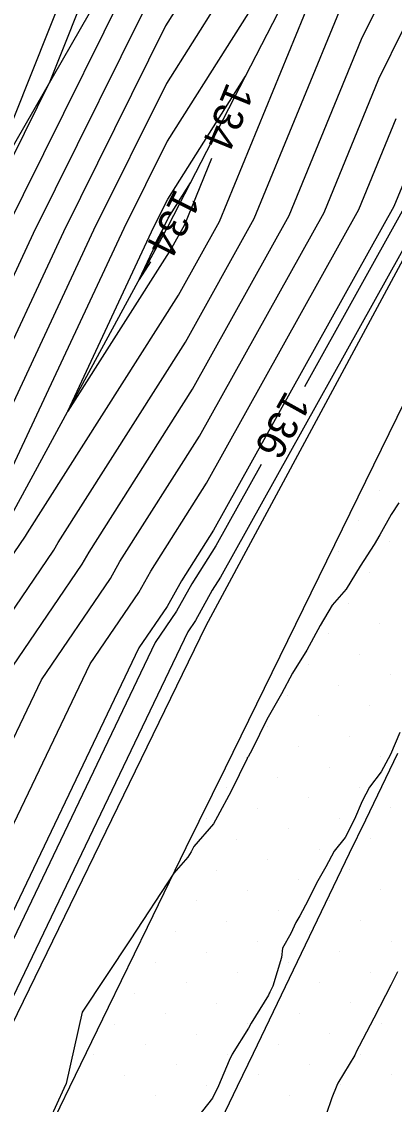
# Model space of a CAD drawing. Extents: x 2354170 to 2357230, y 866100 to 868290.
# Drawn here: x 2355657.9 to 2355683, y 867006.1 to 867079.3 of the extents above; entities that cross this region are included whole.
import ezdxf

# ---------------------------------------------------------------- set-up
doc = ezdxf.new("R2010")
doc.units = 0
for name, color, linetype in [('Default', 7, 'Continuous'), ('DTM Contours Major', 7, 'Continuous'), ('DTM Contours Minor', 7, 'Continuous'), ('DTM Contours Minor Text', 7, 'Continuous'), ('Exist DTM Breakline', 7, 'Continuous'), ('Exist DTM Scan Elevation Point', 7, 'Continuous'), ('Exist Roads EOP', 7, 'Continuous'), ('PH Exist DTM Breakline', 7, 'Continuous')]:
    doc.layers.add(name, color=color, linetype=linetype)

msp = doc.modelspace()

# ---------------------------------------------------------------- linework, layer by layer
at = {"layer": 'Default'}
for points in [[(2355656.06, 867033.925), (2355661.954, 867042.579), (2355662.417, 867043.409), (2355669.409, 867054.427), (2355675.94, 867066.169), (2355680.828, 867078.097), (2355682.034, 867080.56), (2355687.182, 867091.074), (2355691.361, 867102.71), (2355698.075, 867114.457), (2355701.906, 867122.446)], [(2355685.265, 867120.638), (2355682.205, 867113.719), (2355680.562, 867110.285), (2355673.253, 867096.381), (2355671.701, 867092.897), (2355668.436, 867088.309), (2355667.496, 867086.82), (2355656.608, 867064.837), (2355654.424, 867060.158), (2355644.678, 867039.176), (2355642.559, 867035.928), (2355642.523, 867035.85), (2355637.947, 867029.149), (2355634.213, 867022.868), (2355624.756, 867007.78), (2355622.311, 867002.663), (2355621.401, 867000.853), (2355613.043, 866982.276), (2355610.474, 866976.492), (2355608.136, 866972.065), (2355598.992, 866953.276), (2355596.285, 866948.247)], [(2355688.844, 867119.8), (2355688.043, 867117.988), (2355682.917, 867107.276), (2355679.06, 867099.941), (2355674.379, 867089.427), (2355672.544, 867086.849), (2355667.593, 867079.005), (2355660.687, 867065.061), (2355655.423, 867053.787), (2355649.817, 867041.716), (2355644.607, 867033.731), (2355644.586, 867033.687), (2355642.888, 867031.2)], [(2355685.124, 867115.853), (2355681.74, 867108.781), (2355676.157, 867098.161), (2355673.04, 867091.162), (2355670.49, 867087.579), (2355667.545, 867082.912), (2355658.648, 867064.949), (2355654.923, 867056.972), (2355647.248, 867040.446), (2355643.583, 867034.83), (2355643.554, 867034.768), (2355639.97, 867029.52), (2355634.628, 867020.533), (2355626.885, 867008.181), (2355623.295, 867000.667), (2355622.533, 866999.15), (2355615.527, 866983.579), (2355611.936, 866975.491), (2355608.665, 866969.301), (2355600.968, 866953.483), (2355597.163, 866946.413)], [(2355684.094, 867105.772), (2355681.964, 867101.721), (2355675.718, 867087.692), (2355674.598, 867086.119), (2355667.642, 867075.097), (2355662.727, 867065.174), (2355655.923, 867050.601), (2355652.386, 867042.987), (2355645.631, 867032.633), (2355645.618, 867032.606), (2355644.017, 867030.262), (2355635.458, 867015.863), (2355631.144, 867008.981), (2355625.265, 866996.676), (2355624.796, 866995.744), (2355620.495, 866986.184), (2355614.858, 866973.488), (2355609.725, 866963.774), (2355604.919, 866953.898), (2355598.917, 866942.746)], [(2355613.14, 866945.766), (2355616.79, 866953.802), (2355621.844, 866965.746), (2355624.694, 866972.202), (2355631.991, 866986.915), (2355632.077, 866987.118), (2355635.098, 866994.28), (2355639.98, 867009.143), (2355640.519, 867010.27), (2355648.163, 867029.135), (2355649.306, 867031.525), (2355658.131, 867044.482), (2355658.252, 867044.7), (2355668.459, 867060.783), (2355671.224, 867065.755), (2355678.48, 867083.457), (2355678.746, 867084.001), (2355679.882, 867086.321), (2355686.155, 867103.79)], [(2355684.868, 867103.5), (2355677.056, 867085.957), (2355676.652, 867085.388), (2355667.69, 867071.19), (2355664.766, 867065.286), (2355656.422, 867047.415), (2355654.955, 867044.257), (2355646.654, 867031.535), (2355646.65, 867031.525), (2355646.041, 867030.633), (2355635.873, 867013.528), (2355633.273, 867009.381), (2355626.249, 866994.68), (2355625.928, 866994.041), (2355622.979, 866987.486), (2355616.319, 866972.487), (2355610.255, 866961.01), (2355606.895, 866954.106), (2355599.794, 866940.913)], [(2355668.757, 867093.053), (2355665.631, 867089.93), (2355659.779, 867075.245), (2355654.569, 867064.725), (2355653.924, 867063.344), (2355642.109, 867037.906), (2355641.535, 867037.026), (2355641.491, 867036.931), (2355635.923, 867028.778), (2355633.798, 867025.203), (2355622.627, 867007.38), (2355621.661, 867005.359)], [(2355613.852, 866941.969), (2355619.073, 866953.465), (2355623.226, 866963.278), (2355627.541, 866973.056), (2355633.639, 866985.35), (2355633.764, 866985.648), (2355638.17, 866996.092), (2355642.274, 867008.586), (2355643.169, 867010.456), (2355649.598, 867026.322), (2355652.604, 867032.608), (2355660.043, 867043.531), (2355660.335, 867044.054), (2355668.934, 867057.605), (2355673.582, 867065.962), (2355679.654, 867080.777), (2355680.39, 867082.28), (2355683.532, 867088.697)], [(2355692.26, 867086.209), (2355686.967, 867075.398), (2355684.352, 867070.057), (2355683.013, 867066.791), (2355670.835, 867044.893), (2355668.664, 867041.473), (2355667.688, 867039.723), (2355665.792, 867036.939), (2355655.335, 867015.071), (2355653.767, 867011.201), (2355651.449, 867006.358), (2355650.458, 867003.341), (2355647.719, 866996.848)], [(2355615.275, 866934.376), (2355623.638, 866952.789), (2355625.989, 866958.344), (2355633.236, 866974.764), (2355636.935, 866982.222), (2355637.139, 866982.706), (2355644.314, 866999.716), (2355646.861, 867007.472), (2355648.468, 867010.828), (2355652.467, 867020.696), (2355659.198, 867034.773), (2355663.865, 867041.627), (2355664.499, 867042.764), (2355669.885, 867051.249), (2355678.298, 867066.377), (2355682.003, 867075.417), (2355683.678, 867078.839)], [(2355660.986, 867052.934), (2355666.805, 867065.398), (2355667.739, 867067.282), (2355672.983, 867075.591), (2355672.974, 867075.57)], [(2355615.987, 866930.579), (2355625.921, 866952.451), (2355627.37, 866955.876), (2355636.083, 866975.618), (2355638.582, 866980.657), (2355638.826, 866981.235), (2355647.386, 867001.529), (2355649.155, 867006.915), (2355651.118, 867011.014), (2355653.901, 867017.883), (2355662.495, 867035.856), (2355665.777, 867040.675), (2355666.582, 867042.118), (2355670.36, 867048.071), (2355680.655, 867066.584), (2355683.177, 867072.737)], [(2355670.699, 867070.018), (2355668.867, 867065.548), (2355667.984, 867063.961), (2355660.986, 867052.934)], [(2355685.371, 867066.999), (2355671.31, 867041.716), (2355670.746, 867040.828), (2355669.6, 867038.772), (2355669.089, 867038.021), (2355656.77, 867012.258), (2355656.417, 867011.387), (2355653.743, 867005.802), (2355653.53, 867005.153), (2355642.201, 866978.293), (2355641.878, 866977.529), (2355641.778, 866977.326), (2355639.826, 866972.903), (2355633.176, 866955.803), (2355632.153, 866953.886), (2355631.461, 866952.25), (2355630.552, 866950.629), (2355629.796, 866948.981)], [(2355683.344, 867046.728), (2355682.822, 867045.953), (2355682.074, 867044.571), (2355681.678, 867043.916), (2355680.738, 867042.457), (2355679.787, 867040.901), (2355678.849, 867039.817), (2355678.029, 867038.44), (2355677.135, 867036.763), (2355676.156, 867035.213), (2355675.425, 867033.83), (2355674.423, 867032.078), (2355673.431, 867030.065), (2355673.161, 867029.553), (2355673.131, 867029.504), (2355673.1, 867029.448), (2355672.029, 867027.236), (2355671.087, 867025.523), (2355670.827, 867025.034), (2355669.502, 867023.492), (2355669.328, 867023.139), (2355669.087, 867022.775), (2355668.135, 867021.695), (2355665.186, 867017.185), (2355661.942, 867012.297), (2355660.865, 867007.463), (2355660.707, 867007.124), (2355658.355, 867001.937)], [(2355683.425, 867031.206), (2355682.793, 867029.712), (2355682.145, 867028.537), (2355681.376, 867027.516), (2355680.881, 867026.562), (2355680.363, 867025.343), (2355679.713, 867024.112), (2355678.975, 867023.183), (2355678.423, 867022.121), (2355677.776, 867021.009), (2355677.224, 867019.872), (2355676.67, 867018.811), (2355676.396, 867018.352), (2355676.046, 867017.61), (2355675.482, 867016.626), (2355675.426, 867015.996), (2355674.827, 867014.052), (2355674.635, 867013.636), (2355674.532, 867013.431), (2355673.37, 867011.551), (2355673.202, 867011.215), (2355672.086, 867009.443), (2355671.896, 867009.013), (2355671.157, 867007.315), (2355670.753, 867006.467), (2355669.737, 867005.182)]]:
    msp.add_lwpolyline(points, dxfattribs=at)
at = {"layer": 'DTM Contours Major'}
for points in [[(2355656.06, 867033.925), (2355661.954, 867042.579), (2355662.417, 867043.409), (2355669.409, 867054.427), (2355675.94, 867066.169), (2355680.828, 867078.097), (2355682.034, 867080.56), (2355687.182, 867091.074), (2355691.361, 867102.71), (2355698.075, 867114.457), (2355701.906, 867122.446)], [(2355688.844, 867119.8), (2355688.043, 867117.988), (2355682.917, 867107.276), (2355679.06, 867099.941), (2355674.379, 867089.427), (2355672.544, 867086.849), (2355667.593, 867079.005), (2355660.687, 867065.061), (2355655.423, 867053.787), (2355649.817, 867041.716), (2355644.607, 867033.731), (2355644.586, 867033.687), (2355642.888, 867031.2)]]:
    msp.add_lwpolyline(points, dxfattribs=at)
at = {"layer": 'DTM Contours Minor'}
for points in [[(2355607.113, 866975.1), (2355607.429, 866975.75), (2355608.526, 866977.827), (2355609.731, 866980.54), (2355619.892, 867003.124), (2355620.998, 867005.324), (2355621.917, 867007.247), (2355633.66, 867025.981), (2355635.249, 867028.655), (2355641.147, 867037.292), (2355641.194, 867037.392), (2355641.253, 867037.482), (2355653.758, 867064.406), (2355653.889, 867064.688), (2355654.952, 867066.834), (2355664.475, 867090.732), (2355668.093, 867094.346), (2355668.621, 867095.405), (2355675.21, 867108.234), (2355678.551, 867114.935), (2355680.723, 867124.952), (2355679.377, 867126.085), (2355681.083, 867127.463), (2355688.683, 867141.559)], [(2355665.804, 867061.835), (2355667.485, 867065.435), (2355667.755, 867065.98), (2355669.27, 867068.38), (2355669.267, 867068.374)], [(2355683.799, 867066.86), (2355676.968, 867054.578)], [(2355666.568, 867063.039), (2355665.804, 867061.835)], [(2355674.052, 867049.334), (2355670.993, 867043.834), (2355669.358, 867041.258), (2355668.325, 867039.406), (2355666.891, 867037.3), (2355655.814, 867014.133), (2355654.65, 867011.263), (2355652.213, 867006.173), (2355651.482, 867003.945), (2355641.076, 866979.274), (2355640.78, 866978.572), (2355639.879, 866976.757), (2355629.212, 866952.587), (2355628.964, 866952), (2355616.936, 866925.517), (2355616.666, 866924.968), (2355615.055, 866921.421), (2355614.75, 866920.998), (2355601.485, 866897.926), (2355600.482, 866894.819), (2355598.714, 866891.61), (2355597.572, 866888.923), (2355588.128, 866869.026)], [(2355683.254, 867015.023), (2355682.813, 867014.106), (2355682.458, 867013.406), (2355681.652, 867011.876), (2355680.669, 867009.996), (2355680.499, 867009.642), (2355680.374, 867009.374), (2355679.229, 867007.484), (2355679.165, 867007.323), (2355678.814, 867006.485), (2355678.446, 867005.373)]]:
    msp.add_lwpolyline(points, dxfattribs=at)
at = {"layer": 'Exist DTM Breakline'}
msp.add_lwpolyline([(2355671.362, 867005.022), (2355672.446, 867007.275), (2355673.53, 867009.527), (2355674.613, 867011.781), (2355675.695, 867014.035), (2355676.776, 867016.289), (2355677.858, 867018.543), (2355678.94, 867020.796), (2355680.024, 867023.049), (2355681.108, 867025.302), (2355682.191, 867027.555), (2355683.271, 867029.81)], dxfattribs=at)
at = {"layer": 'Exist DTM Scan Elevation Point'}
for p, q in [((2355682.032, 867047.596), (2355682.032, 867047.596)), ((2355680.653, 867045.511), (2355680.653, 867045.511)), ((2355682.738, 867044.132), (2355682.738, 867044.132)), ((2355679.273, 867043.426), (2355679.273, 867043.426)), ((2355681.358, 867042.047), (2355681.358, 867042.047)), ((2355679.979, 867039.962), (2355679.979, 867039.962)), ((2355678.599, 867037.877), (2355678.599, 867037.877)), ((2355682.064, 867038.583), (2355682.064, 867038.583)), ((2355680.684, 867036.498), (2355680.684, 867036.498)), ((2355677.22, 867035.792), (2355677.22, 867035.792)), ((2355682.769, 867035.118), (2355682.769, 867035.118)), ((2355679.305, 867034.413), (2355679.305, 867034.413)), ((2355675.84, 867033.707), (2355675.84, 867033.707)), ((2355681.39, 867033.033), (2355681.39, 867033.033)), ((2355677.925, 867032.328), (2355677.925, 867032.328)), ((2355674.461, 867031.622), (2355674.461, 867031.622)), ((2355680.01, 867030.948), (2355680.01, 867030.948)), ((2355676.546, 867030.243), (2355676.546, 867030.243)), ((2355673.082, 867029.537), (2355673.082, 867029.537)), ((2355682.095, 867029.569), (2355682.095, 867029.569)), ((2355678.631, 867028.863), (2355678.631, 867028.863)), ((2355675.167, 867028.158), (2355675.167, 867028.158)), ((2355671.702, 867027.452), (2355671.702, 867027.452)), ((2355680.716, 867027.484), (2355680.716, 867027.484)), ((2355677.252, 867026.778), (2355677.252, 867026.778)), ((2355673.787, 867026.073), (2355673.787, 867026.073)), ((2355682.801, 867026.104), (2355682.801, 867026.104)), ((2355670.323, 867025.367), (2355670.323, 867025.367)), ((2355675.872, 867024.693), (2355675.872, 867024.693)), ((2355679.337, 867025.399), (2355679.337, 867025.399)), ((2355672.408, 867023.988), (2355672.408, 867023.988)), ((2355681.422, 867024.019), (2355681.422, 867024.019)), ((2355677.957, 867023.314), (2355677.957, 867023.314)), ((2355674.493, 867022.608), (2355674.493, 867022.608)), ((2355671.028, 867021.903), (2355671.028, 867021.903)), ((2355680.042, 867021.934), (2355680.042, 867021.934)), ((2355676.578, 867021.229), (2355676.578, 867021.229)), ((2355673.113, 867020.523), (2355673.113, 867020.523)), ((2355682.127, 867020.555), (2355682.127, 867020.555)), ((2355669.649, 867019.818), (2355669.649, 867019.818)), ((2355678.663, 867019.849), (2355678.663, 867019.849)), ((2355675.198, 867019.144), (2355675.198, 867019.144)), ((2355671.734, 867018.438), (2355671.734, 867018.438)), ((2355680.748, 867018.47), (2355680.748, 867018.47)), ((2355668.269, 867017.733), (2355668.269, 867017.733)), ((2355677.283, 867017.764), (2355677.283, 867017.764)), ((2355673.819, 867017.059), (2355673.819, 867017.059)), ((2355682.833, 867017.091), (2355682.833, 867017.091)), ((2355670.354, 867016.353), (2355670.354, 867016.353)), ((2355679.368, 867016.385), (2355679.368, 867016.385)), ((2355666.89, 867015.648), (2355666.89, 867015.648)), ((2355675.904, 867015.679), (2355675.904, 867015.679)), ((2355672.439, 867014.974), (2355672.439, 867014.974)), ((2355681.453, 867015.006), (2355681.453, 867015.006)), ((2355668.975, 867014.268), (2355668.975, 867014.268)), ((2355677.989, 867014.3), (2355677.989, 867014.3)), ((2355665.511, 867013.563), (2355665.511, 867013.563)), ((2355674.524, 867013.594), (2355674.524, 867013.594)), ((2355671.06, 867012.889), (2355671.06, 867012.889)), ((2355680.074, 867012.921), (2355680.074, 867012.921)), ((2355667.596, 867012.183), (2355667.596, 867012.183)), ((2355673.145, 867011.509), (2355673.145, 867011.509)), ((2355676.609, 867012.215), (2355676.609, 867012.215)), ((2355682.159, 867011.541), (2355682.159, 867011.541)), ((2355664.131, 867011.478), (2355664.131, 867011.478)), ((2355669.681, 867010.804), (2355669.681, 867010.804)), ((2355678.694, 867010.836), (2355678.694, 867010.836)), ((2355666.216, 867010.098), (2355666.216, 867010.098)), ((2355675.23, 867010.13), (2355675.23, 867010.13)), ((2355662.752, 867009.393), (2355662.752, 867009.393)), ((2355671.765, 867009.424), (2355671.765, 867009.424)), ((2355680.779, 867009.456), (2355680.779, 867009.456)), ((2355668.301, 867008.719), (2355668.301, 867008.719)), ((2355677.315, 867008.751), (2355677.315, 867008.751)), ((2355664.837, 867008.013), (2355664.837, 867008.013)), ((2355673.85, 867008.045), (2355673.85, 867008.045)), ((2355682.864, 867008.077), (2355682.864, 867008.077)), ((2355670.386, 867007.339), (2355670.386, 867007.339)), ((2355679.4, 867007.371), (2355679.4, 867007.371)), ((2355666.922, 867006.634), (2355666.922, 867006.634)), ((2355675.935, 867006.666), (2355675.935, 867006.666))]:
    msp.add_line(p, q, dxfattribs=at)
at = {"layer": 'Exist Roads EOP'}
msp.add_lwpolyline([(2355684.781, 867055.742), (2355682.154, 867050.347), (2355679.524, 867044.955), (2355676.889, 867039.564), (2355674.249, 867034.176), (2355671.608, 867028.789), (2355668.968, 867023.401), (2355666.334, 867018.01), (2355663.709, 867012.615), (2355661.095, 867007.214), (2355658.495, 867001.807), (2355655.91, 866996.392), (2355653.338, 866990.971), (2355650.776, 866985.546), (2355648.219, 866980.118), (2355645.666, 866974.688), (2355643.113, 866969.258), (2355640.558, 866963.83), (2355637.998, 866958.403), (2355635.431, 866952.98), (2355632.855, 866947.561)], dxfattribs=at)
at = {"layer": 'PH Exist DTM Breakline'}
for points in [[(2355775.144, 867308.317), (2355771.38, 867300.88), (2355762.919, 867282.648), (2355756.464, 867268.795), (2355745.728, 867247.001), (2355738.42, 867230.343), (2355710.775, 867175.696), (2355702.12, 867156.179), (2355694.983, 867137.997), (2355692.56, 867132.526), (2355692.233, 867131.183), (2355691.311, 867129.313), (2355687.936, 867124.744), (2355679.451, 867111.705), (2355670.374, 867094.617), (2355667.473, 867088.652), (2355653.715, 867064.678), (2355641.108, 867037.333), (2355633.25, 867028.288)], [(2355733.904, 867164.206), (2355727.029, 867150.491), (2355713.886, 867126.137), (2355701.743, 867100.555), (2355685.68, 867067.026), (2355670.305, 867038.421), (2355654.371, 867005.649), (2355642.016, 866977.398), (2355629.593, 866951.907), (2355615.435, 866920.989), (2355601.009, 866889.889), (2355586.439, 866860.066), (2355569.49, 866826.672), (2355556.577, 866800.196), (2355542.29, 866769.284), (2355529.69, 866743.362), (2355515.96, 866713.496), (2355501.949, 866685.781), (2355493.481, 866667.653)], [(2355602, 866936.304), (2355611.486, 866954.588), (2355619.159, 866970.542), (2355628.397, 866990.327), (2355636.502, 867009.988), (2355647.283, 867030.861), (2355656.776, 867045.157), (2355667.761, 867065.45), (2355677.815, 867084.975), (2355685.547, 867103.916)]]:
    msp.add_lwpolyline(points, dxfattribs=at)

# ---------------------------------------------------------------- texts
at = {"layer": 'Default'}
msp.add_text('134', height=2, rotation=247.71404, dxfattribs=at).set_placement((2355671.762, 867075.25))
at = {"layer": 'DTM Contours Minor Text'}
for s, rotation, p in [('134', 243.16556, (2355668.25, 867068.052)), ('136', 240.91998, (2355675.727, 867054.403))]:
    msp.add_text(s, height=2, rotation=rotation, dxfattribs=at).set_placement(p)

doc.saveas('drawing.dxf')
